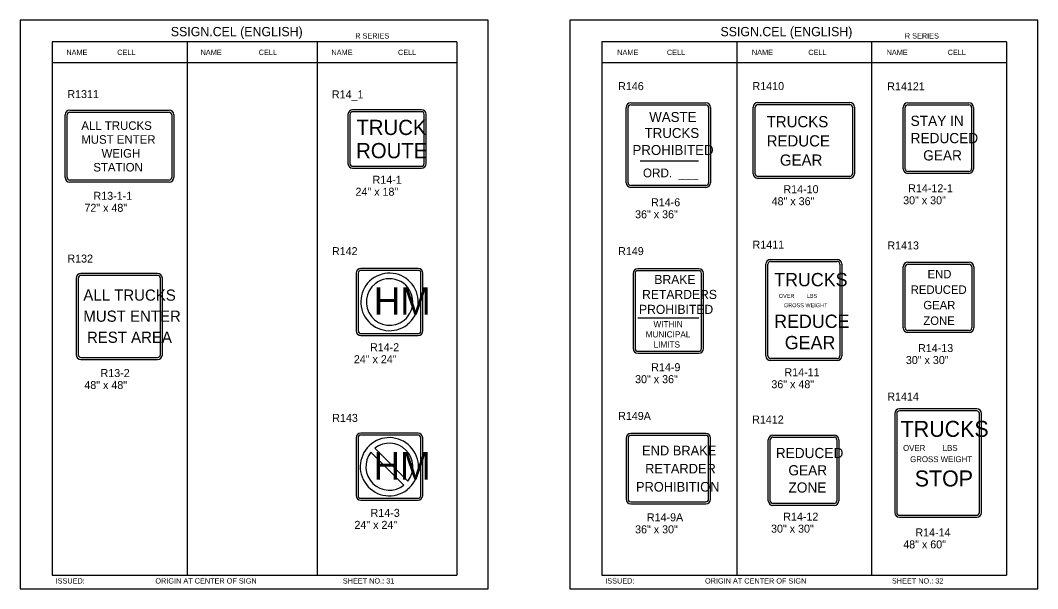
# Model space of a CAD drawing. Extents: x -5299 to 22597, y -19549 to -1808.
# Drawn here: x -5299 to -3774, y -8230 to -7378 of the extents above; entities that cross this region are included whole.
import ezdxf

# ---------------------------------------------------------------- set-up
doc = ezdxf.new("R2010")
doc.units = 0
for name, color, linetype in [('Level 1', 7, 'Continuous'), ('Level 2', 7, 'Continuous'), ('Level 3', 7, 'Continuous'), ('Level 63', 7, 'Continuous')]:
    doc.layers.add(name, color=color, linetype=linetype)

msp = doc.modelspace()

# ---------------------------------------------------------------- linework, layer by layer
at = {"layer": 'Level 1'}
for p, q in [((-4644.5, -7410), (-5251.5, -7410)), ((-5251.5, -7410), (-5251.5, -8210)), ((-5049.2, -7410), (-5049.2, -8210)), ((-4854.1, -7410), (-4854.1, -8210)), ((-4644.5, -7410), (-4644.5, -8210)), ((-3820.6, -7410), (-4427.6, -7410)), ((-4427.6, -7410), (-4427.6, -8210)), ((-4225.2, -7410), (-4225.2, -8210)), ((-4022.9, -7410), (-4022.9, -8210)), ((-3820.6, -7410), (-3820.6, -8210)), ((-4644.5, -7441.7), (-5251.5, -7441.7)), ((-3820.6, -7441.7), (-4427.6, -7441.7)), ((-5224.9, -7515.5), (-5076.1, -7515.5)), ((-4697.7, -7514.8), (-4800.9, -7514.8)), ((-4388.1, -7621.3), (-4388.1, -7508.5)), ((-4384.1, -7504.5), (-4271.3, -7504.5)), ((-4267.3, -7508.5), (-4267.3, -7621.3)), ((-4197.4, -7607.8), (-4197.4, -7508)), ((-4193.4, -7504), (-4055.7, -7504)), ((-4051.7, -7508), (-4051.7, -7607.8)), ((-3972.7, -7600.3), (-3972.7, -7508.6)), ((-3968.7, -7504.6), (-3877, -7504.6)), ((-3873, -7508.6), (-3873, -7600.3)), ((-5228.9, -7613.4), (-5228.9, -7519.5)), ((-5072.1, -7519.5), (-5072.1, -7613.4)), ((-4804.9, -7518.8), (-4804.9, -7592.7)), ((-4693.7, -7592.7), (-4693.7, -7518.8)), ((-4124.5, -7557.9), (-4124.5, -7557.9)), ((-3922.9, -7554.5), (-3922.9, -7554.5)), ((-5150.5, -7566.5), (-5150.5, -7566.5)), ((-4327.7, -7564.9), (-4327.7, -7564.9)), ((-4369.9, -7588.3), (-4282.3, -7588.3)), ((-4800.9, -7596.7), (-4697.7, -7596.7)), ((-3877, -7604.3), (-3968.7, -7604.3)), ((-5076.1, -7617.4), (-5224.9, -7617.4)), ((-4055.7, -7611.8), (-4193.4, -7611.8)), ((-4271.3, -7625.3), (-4384.1, -7625.3)), ((-4178.4, -7881.1), (-4178.4, -7743.3)), ((-4174.4, -7739.3), (-4074.6, -7739.3)), ((-4070.6, -7743.3), (-4070.6, -7881.1)), ((-3968.5, -7743.5), (-3876.8, -7743.5)), ((-5093.2, -7760.4), (-5208.2, -7760.4)), ((-4792.5, -7756.8), (-4792.5, -7843.6)), ((-4702.6, -7752.8), (-4788.5, -7752.8)), ((-4698.6, -7843.6), (-4698.6, -7756.8)), ((-4377.5, -7757.3), (-4377.5, -7870.1)), ((-4281.9, -7753.3), (-4373.5, -7753.3)), ((-4277.9, -7870.1), (-4277.9, -7757.3)), ((-3972.5, -7839.2), (-3972.5, -7747.5)), ((-3872.8, -7747.5), (-3872.8, -7839.2)), ((-5212.2, -7764.4), (-5212.2, -7879.4)), ((-5089.2, -7879.4), (-5089.2, -7764.4)), ((-4745.6, -7800.2), (-4745.6, -7800.2)), ((-3922.7, -7793.3), (-3922.7, -7793.3)), ((-5150.7, -7821.9), (-5150.7, -7821.9)), ((-4327.7, -7813.7), (-4327.7, -7813.7)), ((-4124.5, -7812.2), (-4124.5, -7812.2)), ((-4373.6, -7823.8), (-4281.8, -7823.8)), ((-4788.5, -7847.6), (-4702.6, -7847.6)), ((-3876.8, -7843.2), (-3968.5, -7843.2)), ((-5208.2, -7883.4), (-5093.2, -7883.4)), ((-4373.5, -7874.1), (-4281.9, -7874.1)), ((-4074.6, -7885.1), (-4174.4, -7885.1)), ((-3985.3, -7967.6), (-3985.3, -8116.1)), ((-3865.3, -7963.6), (-3981.3, -7963.6)), ((-3861.3, -8116.1), (-3861.3, -7967.6)), ((-4792.8, -8003.9), (-4792.8, -8090.7)), ((-4702.9, -7999.9), (-4788.8, -7999.9)), ((-4698.9, -8090.7), (-4698.9, -8003.9)), ((-4388.1, -8004.4), (-4388.1, -8096)), ((-4271.3, -8000.4), (-4384.1, -8000.4)), ((-4267.3, -8096), (-4267.3, -8004.4)), ((-4170.8, -8002.8), (-4079.1, -8002.8)), ((-4767.7, -8019.6), (-4718.2, -8069.1)), ((-4174.8, -8098.4), (-4174.8, -8006.8)), ((-4075.1, -8006.8), (-4075.1, -8098.4)), ((-4773.5, -8025.4), (-4724, -8075)), ((-4745.9, -8047.3), (-4745.9, -8047.3)), ((-4327.7, -8050.2), (-4327.7, -8050.2)), ((-3923.3, -8041.8), (-3923.3, -8041.8)), ((-4124.9, -8052.6), (-4124.9, -8052.6)), ((-4788.8, -8094.7), (-4702.9, -8094.7)), ((-4384.1, -8100), (-4271.3, -8100)), ((-4079.1, -8102.4), (-4170.8, -8102.4)), ((-3981.3, -8120.1), (-3865.3, -8120.1)), ((-5251.5, -8210), (-4644.5, -8210)), ((-4427.6, -8210), (-3820.6, -8210))]:
    msp.add_line(p, q, dxfattribs=at)
for centre, radius, start, end in [((-5224.9, -7519.5), 4, 90, 180), ((-5076.1, -7519.5), 4, 0, 90), ((-4800.9, -7518.8), 4, 90, 180), ((-4697.7, -7518.8), 4, 0, 90), ((-4384.1, -7508.5), 4, 90, 180), ((-4271.3, -7508.5), 4, 0, 90), ((-4193.4, -7508), 4, 90, 180), ((-4055.7, -7508), 4, 0, 90), ((-3968.7, -7508.6), 4, 90, 180), ((-3877, -7508.6), 4, 0, 90), ((-4800.9, -7592.7), 4, 180, 270), ((-4697.7, -7592.7), 4, 270, 0), ((-4193.4, -7607.8), 4, 180, 270), ((-4055.7, -7607.8), 4, 270, 0), ((-3968.7, -7600.3), 4, 180, 270), ((-3877, -7600.3), 4, 270, 0), ((-5224.9, -7613.4), 4, 180, 270), ((-5076.1, -7613.4), 4, 270, 0), ((-4384.1, -7621.3), 4, 180, 270), ((-4271.3, -7621.3), 4, 270, 0), ((-4174.4, -7743.3), 4, 90, 180), ((-4074.6, -7743.3), 4, 0, 90), ((-3968.5, -7747.5), 4, 90, 180), ((-3876.8, -7747.5), 4, 0, 90), ((-5208.2, -7764.4), 4, 90, 180), ((-5093.2, -7764.4), 4, 0, 90), ((-4788.5, -7756.8), 4, 90, 180), ((-4745.6, -7800.2), 43.1, 308.1142, 307.7621), ((-4702.6, -7756.8), 4, 0, 90), ((-4373.5, -7757.3), 4, 90, 180), ((-4281.9, -7757.3), 4, 0, 90), ((-4745.5, -7800.2), 34.9, 128.3427, 308.3343), ((-4745.5, -7800.2), 34.9, 308.3343, 128.3427), ((-4788.5, -7843.6), 4, 180, 270), ((-4702.6, -7843.6), 4, 270, 0), ((-3968.5, -7839.2), 4, 180, 270), ((-3876.8, -7839.2), 4, 270, 0), ((-5208.2, -7879.4), 4, 180, 270), ((-5093.2, -7879.4), 4, 270, 0), ((-4373.5, -7870.1), 4, 180, 270), ((-4281.9, -7870.1), 4, 270, 0), ((-4174.4, -7881.1), 4, 180, 270), ((-4074.6, -7881.1), 4, 270, 0), ((-3981.3, -7967.6), 4, 90, 180), ((-3865.3, -7967.6), 4, 0, 90), ((-4788.8, -8003.9), 4, 90, 180), ((-4745.9, -8047.3), 43.6, 308.1142, 307.7621), ((-4702.9, -8003.9), 4, 0, 90), ((-4384.1, -8004.4), 4, 90, 180), ((-4271.3, -8004.4), 4, 0, 90), ((-4170.8, -8006.8), 4, 90, 180), ((-4079.1, -8006.8), 4, 0, 90), ((-4745.8, -8047.3), 35.2, 321.9583, 128.3432), ((-4745.8, -8047.3), 35.2, 142.1255, 308.3331), ((-4788.8, -8090.7), 4, 180, 270), ((-4702.9, -8090.7), 4, 270, 0), ((-4384.1, -8096), 4, 180, 270), ((-4271.3, -8096), 4, 270, 0), ((-4170.8, -8098.4), 4, 180, 270), ((-4079.1, -8098.4), 4, 270, 0), ((-3981.3, -8116.1), 4, 180, 270), ((-3865.3, -8116.1), 4, 270, 0)]:
    msp.add_arc(centre, radius, start, end, dxfattribs=at)
at = {"layer": 'Level 3'}
for p, q in [((-4384.1, -7501.5), (-4271.3, -7501.5)), ((-4193.4, -7501), (-4055.7, -7501)), ((-3968.7, -7501.6), (-3877, -7501.6)), ((-5224.9, -7512.5), (-5076.1, -7512.5)), ((-4697.7, -7511.8), (-4800.9, -7511.8)), ((-4391.1, -7621.3), (-4391.1, -7508.5)), ((-4264.3, -7508.5), (-4264.3, -7621.3)), ((-4200.4, -7607.8), (-4200.4, -7508)), ((-4048.7, -7508), (-4048.7, -7607.8)), ((-3975.7, -7600.3), (-3975.7, -7508.6)), ((-3870, -7508.6), (-3870, -7600.3)), ((-5231.9, -7613.4), (-5231.9, -7519.5)), ((-5069.1, -7519.5), (-5069.1, -7613.4)), ((-4807.9, -7518.8), (-4807.9, -7592.7)), ((-4690.7, -7592.7), (-4690.7, -7518.8)), ((-4749.3, -7555.8), (-4749.3, -7555.8)), ((-4800.9, -7599.7), (-4697.7, -7599.7)), ((-3877, -7607.3), (-3968.7, -7607.3)), ((-5076.1, -7620.4), (-5224.9, -7620.4)), ((-4055.7, -7614.8), (-4193.4, -7614.8)), ((-4271.3, -7628.3), (-4384.1, -7628.3)), ((-4181.4, -7881.1), (-4181.4, -7743.3)), ((-4174.4, -7736.3), (-4074.6, -7736.3)), ((-4067.6, -7743.3), (-4067.6, -7881.1)), ((-3968.5, -7740.5), (-3876.8, -7740.5)), ((-5093.2, -7757.4), (-5208.2, -7757.4)), ((-4795.5, -7756.8), (-4795.5, -7843.6)), ((-4702.6, -7749.8), (-4788.5, -7749.8)), ((-4695.6, -7843.6), (-4695.6, -7756.8)), ((-4380.5, -7757.3), (-4380.5, -7870.1)), ((-4281.9, -7750.3), (-4373.5, -7750.3)), ((-4274.9, -7870.1), (-4274.9, -7757.3)), ((-3975.5, -7839.2), (-3975.5, -7747.5)), ((-3869.8, -7747.5), (-3869.8, -7839.2)), ((-5215.2, -7764.4), (-5215.2, -7879.4)), ((-5086.2, -7879.4), (-5086.2, -7764.4)), ((-4788.5, -7850.6), (-4702.6, -7850.6)), ((-3876.8, -7846.2), (-3968.5, -7846.2)), ((-4373.5, -7877.1), (-4281.9, -7877.1)), ((-5208.2, -7886.4), (-5093.2, -7886.4)), ((-4074.6, -7888.1), (-4174.4, -7888.1)), ((-3865.3, -7960.6), (-3981.3, -7960.6)), ((-3988.3, -7967.6), (-3988.3, -8116.1)), ((-3858.3, -8116.1), (-3858.3, -7967.6)), ((-4795.8, -8003.9), (-4795.8, -8090.7)), ((-4702.9, -7996.9), (-4788.8, -7996.9)), ((-4695.9, -8090.7), (-4695.9, -8003.9)), ((-4391.1, -8004.4), (-4391.1, -8096)), ((-4271.3, -7997.4), (-4384.1, -7997.4)), ((-4264.3, -8096), (-4264.3, -8004.4)), ((-4170.8, -7999.8), (-4079.1, -7999.8)), ((-4177.8, -8098.4), (-4177.8, -8006.8)), ((-4072.1, -8006.8), (-4072.1, -8098.4)), ((-4788.8, -8097.7), (-4702.9, -8097.7)), ((-4384.1, -8103), (-4271.3, -8103)), ((-4079.1, -8105.4), (-4170.8, -8105.4)), ((-3981.3, -8123.1), (-3865.3, -8123.1))]:
    msp.add_line(p, q, dxfattribs=at)
for centre, start, end in [((-4384.1, -7508.5), 90, 180), ((-4271.3, -7508.5), 0, 90), ((-4193.4, -7508), 90, 180), ((-4055.7, -7508), 0, 90), ((-3968.7, -7508.6), 90, 180), ((-3877, -7508.6), 0, 90), ((-5224.9, -7519.5), 90, 180), ((-5076.1, -7519.5), 0, 90), ((-4800.9, -7518.8), 90, 180), ((-4697.7, -7518.8), 0, 90), ((-4800.9, -7592.7), 180, 270), ((-4697.7, -7592.7), 270, 0), ((-4193.4, -7607.8), 180, 270), ((-4055.7, -7607.8), 270, 0), ((-3968.7, -7600.3), 180, 270), ((-3877, -7600.3), 270, 0), ((-5224.9, -7613.4), 180, 270), ((-5076.1, -7613.4), 270, 0), ((-4384.1, -7621.3), 180, 270), ((-4271.3, -7621.3), 270, 0), ((-4174.4, -7743.3), 90, 180), ((-4074.6, -7743.3), 0, 90), ((-3968.5, -7747.5), 90, 180), ((-3876.8, -7747.5), 0, 90), ((-5208.2, -7764.4), 90, 180), ((-5093.2, -7764.4), 0, 90), ((-4788.5, -7756.8), 90, 180), ((-4702.6, -7756.8), 0, 90), ((-4373.5, -7757.3), 90, 180), ((-4281.9, -7757.3), 0, 90), ((-4788.5, -7843.6), 180, 270), ((-4702.6, -7843.6), 270, 0), ((-3968.5, -7839.2), 180, 270), ((-3876.8, -7839.2), 270, 0), ((-5208.2, -7879.4), 180, 270), ((-5093.2, -7879.4), 270, 0), ((-4373.5, -7870.1), 180, 270), ((-4281.9, -7870.1), 270, 0), ((-4174.4, -7881.1), 180, 270), ((-4074.6, -7881.1), 270, 0), ((-3981.3, -7967.6), 90, 180), ((-3865.3, -7967.6), 0, 90), ((-4788.8, -8003.9), 90, 180), ((-4702.9, -8003.9), 0, 90), ((-4384.1, -8004.4), 90, 180), ((-4271.3, -8004.4), 0, 90), ((-4170.8, -8006.8), 90, 180), ((-4079.1, -8006.8), 0, 90), ((-4788.8, -8090.7), 180, 270), ((-4702.9, -8090.7), 270, 0), ((-4384.1, -8096), 180, 270), ((-4271.3, -8096), 270, 0), ((-4170.8, -8098.4), 180, 270), ((-4079.1, -8098.4), 270, 0), ((-3981.3, -8116.1), 180, 270), ((-3865.3, -8116.1), 270, 0)]:
    msp.add_arc(centre, 7, start, end, dxfattribs=at)
at = {"layer": 'Level 63'}
for points in [[(-5299.1, -8230.2), (-4598, -8230.2), (-4598, -7377.8), (-5299.1, -7377.8)], [(-4475.1, -8230.2), (-3774, -8230.2), (-3774, -7377.8), (-4475.1, -7377.8)]]:
    msp.add_lwpolyline(points, close=True, dxfattribs=at)

# ---------------------------------------------------------------- texts
at = {"layer": 'Level 1'}
for s, height, p in [('WASTE', 14.89, (-4356.3, -7530.2)), ('ALL TRUCKS', 12.8, (-5207.6, -7542.1)), ('TRUCK', 22.8, (-4795.3, -7549.8)), ('TRUCKS', 16.8, (-4180.3, -7538.2)), ('STAY IN', 15.32, (-3964.5, -7536.2)), ('TRUCKS', 14.89, (-4363.3, -7554.2)), ('REDUCED', 15.32, (-3964.5, -7562.1)), ('MUST ENTER', 12.8, (-5207.7, -7562.9)), ('ROUTE', 22.8, (-4795.7, -7584.6)), ('REDUCE', 16.8, (-4180.3, -7567)), ('WEIGH', 12.8, (-5177.3, -7583.7)), ('PROHIBITED', 14.89, (-4381.5, -7579.7)), ('GEAR', 16.8, (-4160.4, -7595.8)), ('GEAR', 15.32, (-3945.6, -7588)), ('STATION', 12.8, (-5189.7, -7604.5)), ('ORD.  ___', 13.1, (-4365.7, -7613.2)), ('BRAKE', 13.6, (-4348.6, -7773.3)), ('TRUCKS', 20, (-4169, -7776.7)), ('END', 12.68, (-3939.1, -7764.8)), ('REDUCED', 12.68, (-3964.3, -7788.1)), ('ALL TRUCKS', 16.8, (-5204.6, -7798.3)), ('HM', 41.06, (-4769.2, -7819.5)), ('RETARDERS', 13.6, (-4367, -7795.7)), ('OVER        LBS', 6, (-4162.1, -7794.1)), ('PROHIBITED', 13.6, (-4371.6, -7818.1)), ('GROSS WEIGHT', 6, (-4154.4, -7808.1)), ('GEAR', 12.68, (-3945.4, -7811.3)), ('MUST ENTER', 16.8, (-5204.6, -7829.9)), ('REDUCE', 20, (-4169, -7839.2)), ('ZONE', 12.68, (-3945.4, -7834.6)), ('WITHIN', 9.2, (-4349.9, -7838.2)), ('REST AREA', 16.8, (-5199.2, -7861.5)), ('MUNICIPAL', 9.2, (-4361.6, -7853.4)), ('GEAR', 20, (-4153.1, -7871.2)), ('LIMITS', 9.2, (-4349.8, -7868.6)), ('TRUCKS', 24, (-3979.4, -8002.5)), ('END BRAKE', 14.4, (-4367, -8030.2)), ('REDUCED', 15.32, (-4166.6, -8034.4)), ('OVER        LBS', 8.8, (-3975.8, -8023.6)), ('HM', 41.06, (-4769.4, -8066.5)), ('GROSS WEIGHT', 8.8, (-3965.2, -8040.4)), ('RETARDER', 14.4, (-4362.4, -8057.4)), ('GEAR', 15.32, (-4147.7, -8060.3)), ('STOP', 24, (-3958.3, -8076.9)), ('PROHIBITION', 14.4, (-4376.2, -8084.6)), ('ZONE', 15.32, (-4147.6, -8086.1))]:
    msp.add_text(s, height=height, dxfattribs=at).set_placement(p)
at = {"layer": 'Level 2'}
for s, p in [('R146', (-4402.9, -7482.5)), ('R1410', (-4201.5, -7482.4)), ('R14121', (-3999.5, -7482.8)), ('R1311', (-5228.6, -7494.4)), ('R14_1', (-4832, -7494.9)), ('R14-1', (-4771, -7622.9)), ('R14-10', (-4155.1, -7637.1)), ('R14-12-1', (-3968.1, -7635.7)), ('R13-1-1', (-5189.4, -7647)), ('24" x 18"', (-4796.6, -7640.9)), ('72" x 48"', (-5203, -7665)), ('R14-6', (-4353.6, -7656.7)), ('48" x 36"', (-4172.8, -7655.1)), ('30" x 30"', (-3975.7, -7653.7)), ('36" x 36"', (-4377.5, -7674.7)), ('R1411', (-4201.4, -7720.3)), ('R1413', (-3999.3, -7721.4)), ('R132', (-5228.5, -7741.1)), ('R142', (-4831.9, -7730)), ('R149', (-4402.9, -7729.9)), ('R14-2', (-4774.9, -7874.1)), ('R14-13', (-3953.3, -7875.3)), ('24" x 24"', (-4799.1, -7892.1)), ('30" x 30"', (-3971.6, -7893.3)), ('R14-9', (-4353.3, -7904)), ('R14-11', (-4153.6, -7911.6)), ('R13-2', (-5178.8, -7912.8)), ('30" x 36"', (-4377.5, -7922)), ('48" x 48"', (-5203.1, -7930.8)), ('36" x 48"', (-4173.2, -7929.6)), ('R1414', (-3999.4, -7948.1)), ('R143', (-4831.5, -7980.1)), ('R149A', (-4402.9, -7977.1)), ('R1412', (-4202, -7982.5)), ('R14-3', (-4774, -8122.5)), ('24" x 24"', (-4798.2, -8140.5)), ('R14-9A', (-4359.8, -8129.2)), ('R14-12', (-4155.4, -8128.2)), ('36" x 30"', (-4377.5, -8147.2)), ('30" x 30"', (-4173.7, -8146.2)), ('R14-14', (-3957.3, -8151.8)), ('48" x 60"', (-3975.5, -8169.8))]:
    msp.add_text(s, height=12, dxfattribs=at).set_placement(p)
at = {"layer": 'Level 3'}
for s, height, p in [('SSIGN.CEL (ENGLISH)', 13.857, (-5073.5, -7401.6)), ('SSIGN.CEL (ENGLISH)', 13.857, (-4249.5, -7401.6)), ('R SERIES', 7.92, (-4797, -7405.1)), ('R SERIES', 7.92, (-3973.1, -7405.1)), ('NAME', 7.92, (-5230.1, -7429.8)), ('CELL', 7.92, (-5153.8, -7429.8)), ('NAME', 7.92, (-5028.9, -7429.8)), ('CELL', 7.92, (-4941.7, -7429.8)), ('NAME', 7.92, (-4832.7, -7429.8)), ('CELL', 7.92, (-4732.9, -7429.8)), ('NAME', 7.92, (-4404.3, -7429.8)), ('CELL', 7.92, (-4329.8, -7429.8)), ('NAME', 7.92, (-4202.4, -7429.8)), ('CELL', 7.92, (-4117.8, -7429.8)), ('NAME', 7.92, (-4000.5, -7429.8)), ('CELL', 7.92, (-3908.9, -7429.8)), ('ISSUED:', 7.92, (-5246.2, -8222.5)), ('ORIGIN AT CENTER OF SIGN', 7.918, (-5096.6, -8222.5)), ('SHEET NO.: 31', 7.918, (-4815.6, -8222.5)), ('ISSUED:', 7.92, (-4422.2, -8222.5)), ('ORIGIN AT CENTER OF SIGN', 7.918, (-4272.7, -8222.5)), ('SHEET NO.: 32', 7.918, (-3992.5, -8222.5))]:
    msp.add_text(s, height=height, dxfattribs=at).set_placement(p)

doc.saveas('drawing.dxf')
